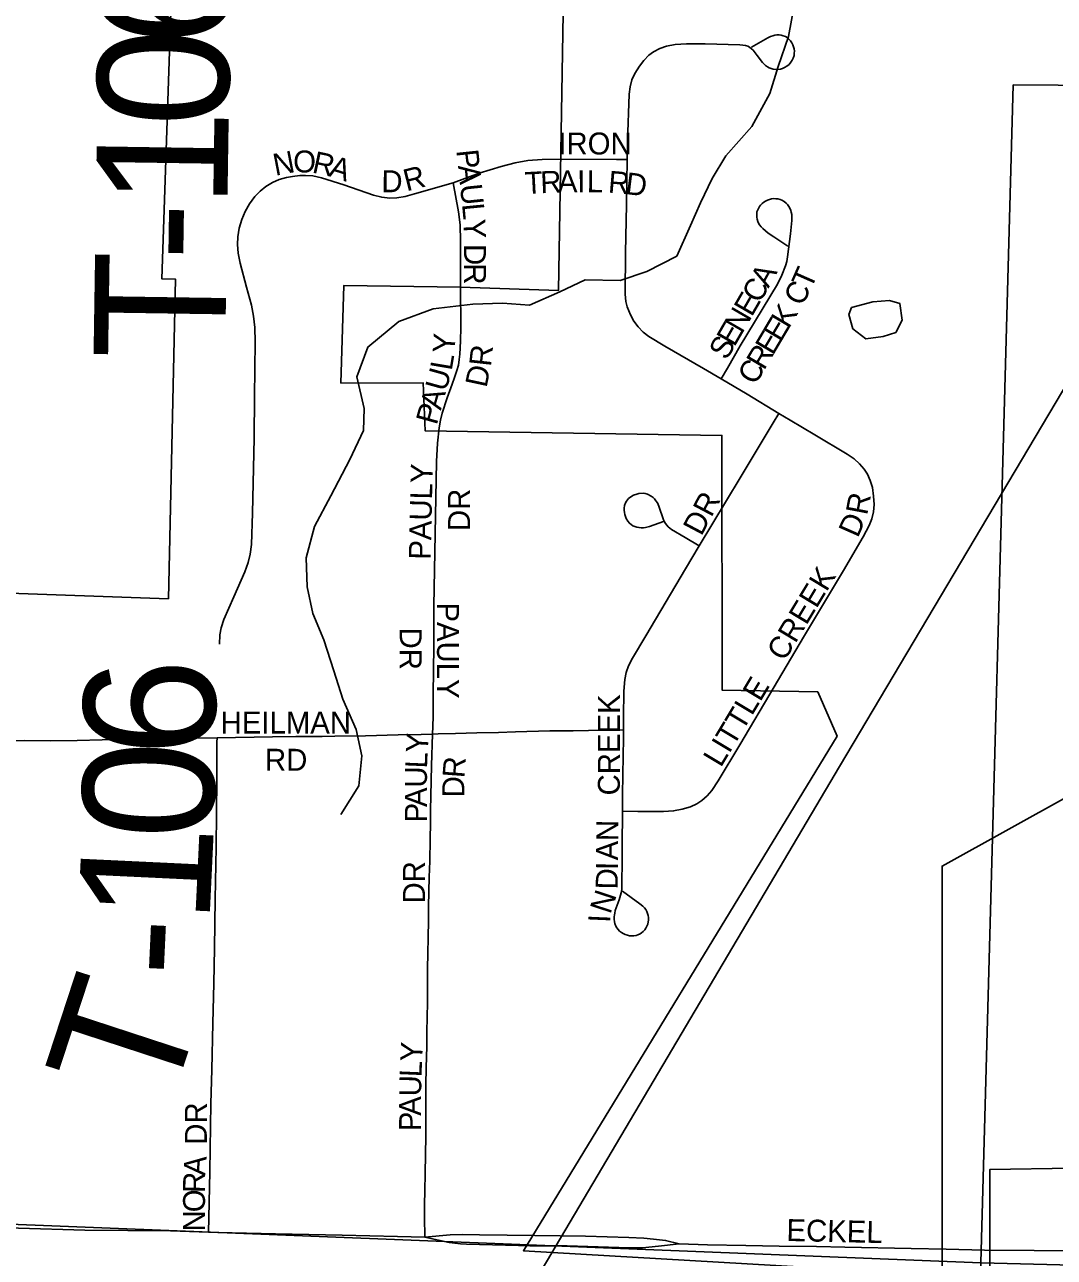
# Model space of a CAD drawing. Extents: x 1443599 to 1910620, y 1028088 to 1361369.
# Drawn here: x 1652473 to 1654820, y 1290462 to 1293273 of the extents above; entities that cross this region are included whole.
import ezdxf

# ---------------------------------------------------------------- set-up
doc = ezdxf.new("R2010")
doc.units = 0
for name, color, linetype in [('GM_X_City_Street', 7, 'Continuous'), ('GM_X_City_Street_Text', 7, 'Continuous'), ('GM_X_Corporation', 7, 'Continuous'), ('GM_X_Minor_Lake', 7, 'Continuous'), ('GM_X_Minor_River', 7, 'Continuous'), ('GM_X_Rail_Line', 7, 'Continuous'), ('GM_X_Section', 7, 'Continuous'), ('GM_X_Township_Road', 7, 'Continuous'), ('GM_X_Township_Road_Text', 7, 'Continuous'), ('GM_X_Township_Subdivision', 7, 'Continuous'), ('GM_X_Township_Subdivision_Text', 7, 'Continuous')]:
    doc.layers.add(name, color=color, linetype=linetype)

msp = doc.modelspace()

# ---------------------------------------------------------------- linework, layer by layer
at = {"layer": 'GM_X_City_Street'}
for points in [[(1653846.6, 1292964.9), (1653847.2, 1293006), (1653850.9, 1293114.3), (1653853.1, 1293130.6), (1653857.4, 1293146.4), (1653864, 1293161.4), (1653874.3, 1293178.2), (1653884.2, 1293191.2), (1653895.9, 1293202.7), (1653906.5, 1293210.4), (1653921, 1293218.1), (1653936.5, 1293223.4), (1653955.9, 1293227.1), (1653982.1, 1293228.9), (1654024.7, 1293229), (1654103.6, 1293226.7), (1654109.9, 1293226.1), (1654116.6, 1293225), (1654121.5, 1293223.4), (1654125.6, 1293221.3), (1654130.3, 1293217.8), (1654134, 1293214.1), (1654143.2, 1293202.2), (1654155.2, 1293186.5), (1654159, 1293182.6), (1654162.2, 1293179.6), (1654166.5, 1293176.4), (1654170.5, 1293174.3), (1654175.1, 1293172.3), (1654179.7, 1293171), (1654185.6, 1293170.1), (1654189.5, 1293170.2), (1654196, 1293171.3), (1654200.6, 1293172.8), (1654205.5, 1293174.7), (1654210.9, 1293178.2), (1654215.5, 1293182.1), (1654219.7, 1293186.8), (1654222.8, 1293191.9), (1654225.1, 1293196.2), (1654227.1, 1293202.4), (1654227.5, 1293207.3), (1654227.7, 1293212.2), (1654227, 1293217.6), (1654226, 1293221.9), (1654224.3, 1293226.7), (1654222.1, 1293230.9), (1654218.9, 1293235.7), (1654216.1, 1293238.8), (1654211.1, 1293243), (1654207.2, 1293245.3), (1654202.3, 1293247.2), (1654197.3, 1293248.7), (1654192.7, 1293249.1), (1654187.8, 1293249.2), (1654182.9, 1293248.4), (1654178.3, 1293247.4), (1654173.4, 1293245.7), (1654167, 1293242.6), (1654130, 1293221.5)], [(1653449.8, 1292912), (1653508.7, 1292933.8), (1653558.9, 1292949.2), (1653590.9, 1292957.4), (1653620.3, 1292962.5), (1653652.6, 1292965), (1653695.3, 1292965.7), (1653822.1, 1292965), (1653846.6, 1292964.9)], [(1654061.2, 1292464.7), (1654020.7, 1292488.4), (1653932.6, 1292539.2), (1653896.2, 1292561.6), (1653883.3, 1292571.8), (1653871.8, 1292583.4), (1653862, 1292596.6), (1653853.9, 1292610.8), (1653846.4, 1292629), (1653843.2, 1292641.7), (1653841.7, 1292658.1), (1653842.8, 1292753.3), (1653844.9, 1292861.6), (1653846.6, 1292964.9)], [(1652916.7, 1291860), (1652917.4, 1291881), (1652921, 1291897.6), (1652927.2, 1291916.7), (1652949.7, 1291968.3), (1652974.8, 1292025.2), (1652982.4, 1292046.4), (1652986.9, 1292065), (1652989.6, 1292087.2), (1652992.5, 1292159.1), (1652995.7, 1292329.9), (1652996.9, 1292425.1), (1652998.7, 1292549.7), (1652997.5, 1292582.2), (1652994.5, 1292607.9), (1652989.8, 1292633.3), (1652978.8, 1292674.3), (1652964.1, 1292728.4), (1652959.4, 1292751.4), (1652957.7, 1292771.6), (1652958.6, 1292788.6), (1652962, 1292808.6), (1652967.7, 1292828.1), (1652975.6, 1292846.8), (1652985.7, 1292864.4), (1652997.9, 1292880.6), (1653009.6, 1292893), (1653022.8, 1292903.7), (1653037.5, 1292912.6), (1653053, 1292919.5), (1653069.4, 1292924.4), (1653083.7, 1292926.7), (1653099.9, 1292928.8), (1653112.9, 1292928.8), (1653130, 1292927.6), (1653149.8, 1292923.4), (1653200.3, 1292907.7), (1653268.2, 1292883.5), (1653286.8, 1292879), (1653305.6, 1292877.2), (1653321.4, 1292877.7), (1653340.2, 1292880.7), (1653361.9, 1292886.8), (1653449.8, 1292912)], [(1653466.7, 1292673.7), (1653466.8, 1292693.3), (1653466.8, 1292779.3), (1653465.7, 1292816), (1653462.2, 1292845.8), (1653449.8, 1292912)], [(1654061.2, 1292464.7), (1654075.3, 1292489.3), (1654104.5, 1292540.5), (1654189.1, 1292680.7), (1654199.3, 1292701.2), (1654207.4, 1292722.6), (1654210.3, 1292732.2), (1654212.3, 1292743.1), (1654218.9, 1292795.7), (1654222, 1292826.3), (1654222, 1292832.3), (1654221.6, 1292839.4), (1654220.7, 1292844.7), (1654219.5, 1292849), (1654217.7, 1292853.9), (1654215.3, 1292857.8), (1654212.1, 1292862.5), (1654209.2, 1292865.5), (1654204.1, 1292869.5), (1654199.2, 1292872.4), (1654195.3, 1292873.8), (1654190.2, 1292875.4), (1654185.7, 1292875.8), (1654180.7, 1292876.1), (1654175.9, 1292875.4), (1654166.4, 1292872.6), (1654162.2, 1292870.5), (1654158, 1292867.7), (1654154.2, 1292864.6), (1654150.8, 1292861), (1654148, 1292857.6), (1654145, 1292852), (1654142.5, 1292845.5), (1654141.9, 1292838.1), (1654142.3, 1292833.5), (1654142.8, 1292829.2), (1654144.5, 1292824), (1654146.2, 1292820), (1654148.4, 1292816), (1654152.1, 1292811.7), (1654155.5, 1292808), (1654161.6, 1292802.7), (1654168.2, 1292797.5), (1654181, 1292788.6), (1654213.1, 1292767.6)], [(1654192.5, 1292386.2), (1654119.9, 1292430.3), (1654061.2, 1292464.7)], [(1653835.8, 1291479.1), (1653870.5, 1291478.8), (1653929.6, 1291478.3), (1653952.5, 1291480), (1653971.8, 1291483.7), (1653990.7, 1291489.5), (1654005.5, 1291496.4), (1654016.6, 1291503.4), (1654028.9, 1291514.2), (1654039.6, 1291526.6), (1654054.1, 1291548.6), (1654103.1, 1291630.2), (1654181.4, 1291763.1), (1654248.2, 1291876.2), (1654340.1, 1292027.7), (1654384.5, 1292104.5), (1654398.5, 1292130.5), (1654404.4, 1292145.8), (1654407.9, 1292161.8), (1654409.3, 1292178.2), (1654408.5, 1292197.8), (1654405.5, 1292217.3), (1654400.7, 1292233), (1654394.1, 1292248), (1654387.1, 1292259.1), (1654376.4, 1292271.5), (1654364.1, 1292282.4), (1654347.8, 1292293.5), (1654274.4, 1292337), (1654218, 1292370.6), (1654192.5, 1292386.2)], [(1654010.8, 1292084.3), (1654104.2, 1292239.2), (1654179.5, 1292364.5), (1654192.5, 1292386.2)], [(1653405.5, 1291946.4), (1653412.1, 1292276.6), (1653414.2, 1292318), (1653417.5, 1292353.2)], [(1653929.1, 1292139.6), (1653897.8, 1292128.1), (1653888.4, 1292126.1), (1653883.8, 1292125.5), (1653878.6, 1292125.5), (1653873.7, 1292125.8), (1653868.8, 1292126.7), (1653863.7, 1292128), (1653859.7, 1292130), (1653855.6, 1292132.6), (1653851.8, 1292135.7), (1653847.7, 1292140.8), (1653844.6, 1292146.5), (1653842.7, 1292151.3), (1653841.4, 1292155.8), (1653840.7, 1292160.2), (1653840, 1292165.6), (1653839.8, 1292170.3), (1653840.7, 1292176), (1653842.7, 1292182), (1653844.7, 1292186.4), (1653849.5, 1292192.1), (1653855.1, 1292196.3), (1653861.3, 1292200.1), (1653868.2, 1292202.4), (1653873.2, 1292203.6), (1653883, 1292204.2), (1653887.2, 1292203.6), (1653892.5, 1292202.3), (1653901.2, 1292197.9), (1653905.8, 1292194.4), (1653908.5, 1292191.4), (1653912.2, 1292186.9), (1653915.4, 1292182.1), (1653918.7, 1292174.8), (1653929.3, 1292143.8), (1653931.4, 1292139), (1653933.7, 1292135.1), (1653936.6, 1292131.5), (1653939.9, 1292127.7), (1653943.5, 1292124.4), (1653947.6, 1292121.6), (1653978.5, 1292103.4), (1654010.8, 1292084.3)], [(1653838.3, 1291664.8), (1653838.1, 1291694), (1653839.2, 1291753.1), (1653841.1, 1291779.3), (1653844.3, 1291795.4), (1653849.8, 1291810.9), (1653858.6, 1291828.5), (1653889, 1291879.3), (1653979.6, 1292031.9), (1654010.8, 1292084.3)], [(1653398.3, 1291452.7), (1653398.3, 1291481.9), (1653398.9, 1291514.4), (1653400.1, 1291583.1), (1653402.6, 1291655.2)], [(1653670, 1291662.3), (1653723.2, 1291662.3), (1653793, 1291663.8), (1653838.3, 1291664.8)], [(1653835.8, 1291479.1), (1653835.7, 1291517.4), (1653837.3, 1291605.3), (1653838.4, 1291644.7), (1653838.3, 1291664.8)], [(1653835.8, 1291296.7), (1653875.7, 1291268.4), (1653882.6, 1291262.7), (1653886, 1291259), (1653888.9, 1291255.1), (1653891.4, 1291250.5), (1653893.1, 1291246.2), (1653894.3, 1291241.2), (1653895.1, 1291236.6), (1653895, 1291231), (1653894.7, 1291226.8), (1653893.5, 1291222), (1653891.7, 1291217.4), (1653889.3, 1291212.6), (1653886.6, 1291209), (1653883.3, 1291205.3), (1653879.5, 1291202.1), (1653876, 1291199.6), (1653870.9, 1291197.4), (1653866.8, 1291196.1), (1653861.4, 1291195), (1653857.1, 1291194.8), (1653851.6, 1291195.3), (1653846.9, 1291196.3), (1653842.1, 1291197.9), (1653837, 1291200.2), (1653833.4, 1291202.6), (1653829.3, 1291205.5), (1653826.1, 1291209.2), (1653823.2, 1291213), (1653820.6, 1291217.3), (1653818.5, 1291223.5), (1653817.8, 1291227.2), (1653817.2, 1291233.2), (1653817.2, 1291238.1), (1653817.6, 1291243.1), (1653818, 1291247.1), (1653819.4, 1291252.8), (1653828.4, 1291277.5), (1653833, 1291293.3), (1653834.3, 1291300.6), (1653834.7, 1291306.2), (1653835.3, 1291374.4), (1653835.3, 1291417.3), (1653835.8, 1291461.7), (1653835.8, 1291479.1)], [(1653624.3, 1290488.5), (1653709.8, 1290488.1), (1653804.3, 1290485.5), (1653851.4, 1290484), (1653881.1, 1290483.9), (1653918.1, 1290487.3), (1653965.1, 1290492.6)], [(1653965.1, 1290492.6), (1654030, 1290490.6), (1654116.7, 1290489.3), (1654193.2, 1290487.6), (1654278.2, 1290486.8), (1654343, 1290485.5), (1654493.9, 1290482.2), (1654574, 1290480.3), (1654661.4, 1290478.3)], [(1654661.4, 1290478.3), (1654774.5, 1290477.7)], [(1654774.5, 1290477.7), (1654846.9, 1290476.5), (1654962.7, 1290474.8)]]:
    msp.add_lwpolyline(points, dxfattribs=at)
at = {"layer": 'GM_X_Corporation'}
for points in [[(1654750.3, 1295442.5), (1654749.3, 1294354.9), (1653718.7, 1294382.3), (1653690.1, 1292666.5), (1653466.7, 1292673.7), (1653200.7, 1292678.2), (1653193.8, 1292455.3), (1653381.1, 1292456.2), (1653385.7, 1292346.8), (1654062.5, 1292335.9), (1654062.8, 1291755.5), (1654280.9, 1291751.7), (1654325.1, 1291650.4), (1653610.1, 1290477), (1654564.9, 1290421.4), (1654564.5, 1291354.1), (1654862, 1291519.2)], [(1654862.4, 1290665.6), (1654673.3, 1290662.2), (1654673.4, 1290420.9), (1656191.5, 1290414.2)]]:
    msp.add_lwpolyline(points, dxfattribs=at)
msp.add_lwpolyline([(1652394.8, 1291978), (1652800.7, 1291963.6), (1652817, 1292692), (1652785.9, 1292692.9), (1652817.2, 1293640.6), (1652415.8, 1293645.8)], close=True, dxfattribs=at)
at = {"layer": 'GM_X_Minor_Lake'}
msp.add_line((1654390.5, 1292556.5), (1654430.5, 1292561.5), dxfattribs=at)
msp.add_lwpolyline([(1654430.5, 1292561.5), (1654458.7, 1292570.8), (1654473.3, 1292598.6), (1654468.3, 1292636.8), (1654444.5, 1292643.4), (1654406.5, 1292640.3), (1654358.2, 1292627.4), (1654351.9, 1292611.6), (1654361.1, 1292579.2), (1654390.5, 1292556.5)], dxfattribs=at)
at = {"layer": 'GM_X_Minor_River'}
msp.add_lwpolyline([(1654229.8, 1293329.1), (1654214.3, 1293245.2), (1654191.1, 1293177.4), (1654172, 1293115.6), (1654130.6, 1293040.2), (1654071.5, 1292973.2), (1654040.6, 1292921.6), (1654013.6, 1292866), (1653990.7, 1292814.3), (1653959.5, 1292744.7), (1653891, 1292709.9), (1653830.7, 1292689), (1653750.9, 1292690.4), (1653692.6, 1292663.5), (1653624.1, 1292632.7), (1653562.4, 1292637.8), (1653494.5, 1292635.1), (1653404.5, 1292624.7), (1653326.1, 1292596.1), (1653255.2, 1292537.3), (1653229.9, 1292469.6), (1653246.5, 1292397.1), (1653245.6, 1292347), (1653214.4, 1292281.4), (1653171, 1292198.1), (1653133.8, 1292128.6), (1653114.5, 1292056.8), (1653117.2, 1291990.6), (1653130, 1291930.2), (1653154.9, 1291869.6), (1653177.5, 1291799), (1653198.2, 1291734.4), (1653228.9, 1291665.7), (1653241.7, 1291605.3), (1653234.4, 1291537.3), (1653193.3, 1291471.9)], dxfattribs=at)
at = {"layer": 'GM_X_Rail_Line'}
msp.add_lwpolyline([(1628023.8, 1247385.4), (1629401.8, 1249687.9), (1632328.1, 1254610.4), (1636988.2, 1262473.3), (1640103.6, 1267682.6), (1644118.4, 1274411.1), (1645799.9, 1277195.1), (1647368.1, 1279857.7), (1650565.7, 1285234.3), (1651910.4, 1287492.2), (1654330.5, 1291580.9), (1655751.8, 1293975.8)], dxfattribs=at)
at = {"layer": 'GM_X_Section'}
for points in [[(1654726.5, 1293135.7), (1657912, 1293111.8), (1658401, 1292110.9), (1660038.3, 1292903.7), (1659972.3, 1290315.2), (1654653.2, 1290449.2)], [(1649297.3, 1290663.7), (1652362.1, 1290541), (1653620.4, 1290490.6), (1654653.2, 1290449.2), (1654531.2, 1285124), (1651881.8, 1285277), (1649178.9, 1285308.5), (1649244.2, 1287997.1)]]:
    msp.add_lwpolyline(points, close=True, dxfattribs=at)
at = {"layer": 'GM_X_Township_Road'}
for points in [[(1653151.4, 1291649.3), (1653179.9, 1291650), (1653249.7, 1291651.4), (1653324.6, 1291653.3), (1653376.8, 1291654.4), (1653402.6, 1291655.2)], [(1653402.6, 1291655.2), (1653415.7, 1291655.6), (1653454.9, 1291656.6), (1653503.9, 1291657.8), (1653552.9, 1291658.8), (1653592.1, 1291659.9), (1653670, 1291662.3)], [(1652388.3, 1291639.6), (1652471.4, 1291640.1), (1652532.3, 1291639.5), (1652592.8, 1291640.7), (1652649.6, 1291641.6)], [(1652366.1, 1290531.1), (1652458.5, 1290528.5), (1652609.9, 1290524.2), (1652805.5, 1290522.5), (1652892.2, 1290519.7)], [(1652892.2, 1290519.7), (1652913.3, 1290519), (1653044.5, 1290515.3)], [(1653044.5, 1290515.3), (1653196.7, 1290512.6), (1653322.8, 1290509.8), (1653385.3, 1290508.2)], [(1653385.3, 1290508.2), (1653442.6, 1290513.5), (1653471.2, 1290514.1), (1653509.8, 1290513.5), (1653636.2, 1290511.6), (1653751.4, 1290510.3), (1653850.6, 1290507.1), (1653884.4, 1290505.8), (1653906.9, 1290503.8), (1653934, 1290500.5), (1653965.1, 1290492.6)], [(1653385.3, 1290508.2), (1653440.4, 1290496.2), (1653466.7, 1290492.8), (1653480, 1290492.4), (1653598.5, 1290489.1), (1653624.3, 1290488.5)]]:
    msp.add_lwpolyline(points, dxfattribs=at)
at = {"layer": 'GM_X_Township_Subdivision'}
for points in [[(1653447.3, 1292452.9), (1653452.8, 1292467.9), (1653458.2, 1292484.1), (1653461.6, 1292496.3), (1653463.6, 1292509.2), (1653464.9, 1292521.4), (1653466.3, 1292550.6), (1653467, 1292582.6), (1653466.7, 1292673.7)], [(1653417.5, 1292353.2), (1653420.9, 1292370.9), (1653425, 1292387.1), (1653435.8, 1292421.7), (1653447.3, 1292452.9)], [(1653405.6, 1291850.5), (1653405.5, 1291946.4)], [(1653402.6, 1291655.2), (1653403.4, 1291672.1), (1653404, 1291696), (1653404, 1291716.3), (1653404.3, 1291740.9), (1653404.9, 1291805.4), (1653405.6, 1291850.5)], [(1652649.6, 1291641.6), (1652750.9, 1291643.4), (1652793.4, 1291644.3), (1652845.8, 1291645.5), (1652911.4, 1291646.8)], [(1652892.2, 1290519.7), (1652892.9, 1290552), (1652894.8, 1290657.8), (1652897.5, 1290813.1), (1652899.5, 1290889.7), (1652902.1, 1290996.2), (1652904.1, 1291086.4), (1652905.5, 1291167), (1652907.4, 1291278.9), (1652909.4, 1291397.6), (1652910.6, 1291552.6), (1652911.3, 1291637), (1652911.4, 1291646.8)], [(1652911.4, 1291646.8), (1653038.1, 1291648.5), (1653091, 1291649.3), (1653151.4, 1291649.3)], [(1653385.3, 1290508.2), (1653384.5, 1290553.6), (1653384.4, 1290583.4), (1653385.1, 1290612.6), (1653385.8, 1290654), (1653386.4, 1290696), (1653387.1, 1290738.7), (1653387.7, 1290797.7), (1653387.7, 1290854.7), (1653388.4, 1290894.7), (1653389.7, 1290942.8), (1653389.7, 1290980.1), (1653390.4, 1291005.9), (1653391, 1291046.6), (1653391, 1291081.1), (1653391.6, 1291121.2), (1653392.3, 1291153.7), (1653393, 1291192.4), (1653393.6, 1291229), (1653393.6, 1291262.2), (1653394.3, 1291296.1), (1653395, 1291328.7), (1653396.3, 1291365.3), (1653397.6, 1291415.5), (1653398.3, 1291452.7)]]:
    msp.add_lwpolyline(points, dxfattribs=at)

# ---------------------------------------------------------------- texts
at = {"layer": 'GM_X_City_Street_Text'}
for s, rotation, p in [('IRON', 0, (1653689.6, 1292976.6)), ('N', 10.8641, (1653044.2, 1292927.8)), ('O', 359.5191, (1653084.8, 1292935.8)), ('R', 347.8374, (1653126.2, 1292935.7)), ('A', 342.5326, (1653163.7, 1292927.7)), ('P', 275.9661, (1653457, 1292985.8)), ('D', 359.8251, (1653286.1, 1292890.6)), ('R', 14.4204, (1653343.6, 1292892.2)), ('A', 275.9564, (1653460.7, 1292950.8)), ('T', 2.9798, (1653614.4, 1292886.3)), ('R', 2.3566, (1653649.4, 1292888.1)), ('A', 1.0055, (1653688.7, 1292889.7)), ('I', 0.1748, (1653732.5, 1292890.5)), ('L', 359.5082, (1653754.3, 1292890.6)), ('R', 355.3573, (1653801.8, 1292889.8)), ('D', 353.0539, (1653840.7, 1292886.6)), ('U', 275.9702, (1653465.2, 1292907)), ('L', 275.5556, (1653469.8, 1292863.3)), ('Y', 271.9019, (1653473.1, 1292829.1)), ('D', 270, (1653474.6, 1292772.4)), ('R', 269.994, (1653474.6, 1292728.4)), ('A', 61.1439, (1654168.6, 1292670.3)), ('T', 66.2063, (1654265.5, 1292667.2)), ('C', 59.9026, (1654148.2, 1292635)), ('C', 61.4003, (1654244.5, 1292628.3)), ('E', 59.8891, (1654130.5, 1292604.6)), ('N', 59.9102, (1654108.5, 1292566.5)), ('K', 59.462, (1654214.6, 1292577.4)), ('E', 59.3876, (1654196.6, 1292547)), ('E', 59.8891, (1654090.8, 1292536.1)), ('E', 59.4014, (1654178.7, 1292516.7)), ('S', 59.8891, (1654073.2, 1292505.6)), ('R', 59.3925, (1654158.5, 1292482.7)), ('C', 59.3694, (1654138.4, 1292448.6)), ('PAULY', 88.7505, (1653398.6, 1292052.2)), ('DR', 90, (1653488.1, 1292118)), ('DR', 62.1086, (1654015.7, 1292104.8)), ('R', 79.1424, (1654393.6, 1292152.6)), ('D', 66.2217, (1654372.3, 1292100.8)), ('CREEK', 58.8637, (1654204.9, 1291818.8)), ('LITTLE', 59.0346, (1654060, 1291577.2)), ('CREEK', 90, (1653829.8, 1291515.2)), ('Y', 86.6759, (1653391.6, 1291611.2)), ('L', 87.6493, (1653390.1, 1291576.2)), ('R', 85.6479, (1653475.1, 1291553.8)), ('U', 89.6284, (1653389.9, 1291532.7)), ('A', 89.9587, (1653389.8, 1291488.8)), ('D', 89.6939, (1653474.9, 1291510.7)), ('P', 89.9453, (1653389.8, 1291453.6)), ('N', 89.5191, (1653826, 1291411.1)), ('A', 89.5191, (1653825.6, 1291367.1)), ('D', 88.9004, (1653824.6, 1291300.5)), ('I', 89.5626, (1653825.4, 1291345.1)), ('N', 71.7724, (1653808.1, 1291242.7)), ('I', 87.5959, (1653807.8, 1291224.2)), ('ECKEL', 358.723, (1654209.3, 1290499.4))]:
    msp.add_text(s, height=50, rotation=rotation, dxfattribs=at).set_placement(p)
at = {"layer": 'GM_X_Township_Road_Text'}
for s, rotation, p in [('6', 89.5688, (1652939.8, 1293223.4)), ('0', 89.3538, (1652937.7, 1293038.8)), ('1', 89.1297, (1652934.9, 1292854.2)), ('-', 89.1366, (1652933, 1292732.2)), ('T', 89.1343, (1652929.7, 1292508.2)), ('6', 89.7677, (1652907.2, 1291604)), ('0', 88.6606, (1652902.8, 1291412.9)), ('1', 87.293, (1652893.8, 1291220.5)), ('-', 87.3623, (1652888.1, 1291097.5)), ('T', 71.8618, (1652802.3, 1290797.5))]:
    msp.add_text(s, height=300, rotation=rotation, dxfattribs=at).set_placement(p)
at = {"layer": 'GM_X_Township_Subdivision_Text'}
for s, rotation, p in [('Y', 86.6149, (1653452.9, 1292522.8)), ('L', 80.4704, (1653446.4, 1292482.3)), ('R', 83.8021, (1653535.7, 1292491.8)), ('U', 74.4462, (1653433.4, 1292434.3)), ('D', 77.8884, (1653525.6, 1292443.3)), ('A', 74.4209, (1653421.6, 1292391.9)), ('P', 74.4262, (1653412.1, 1292358)), ('PAULY', 270, (1653413, 1291955.2)), ('DR', 270, (1653328, 1291898)), ('HEILMAN', 0, (1652919.6, 1291656.4)), ('RD', 0, (1653020.8, 1291571.5)), ('DR', 90, (1653385.4, 1291268.8)), ('Y', 87.5076, (1653378.9, 1290907.4)), ('L', 87.622, (1653377.4, 1290872.2)), ('U', 89.0164, (1653376.7, 1290828.6)), ('A', 89.9563, (1653376.6, 1290784.8)), ('DR', 90, (1652888.2, 1290718.8)), ('P', 89.9727, (1653376.6, 1290749.6)), ('A', 85.4705, (1652884.2, 1290647.3)), ('R', 89.5385, (1652883.9, 1290608.7)), ('O', 89.9344, (1652883.9, 1290564.8)), ('N', 89.9344, (1652883.8, 1290520.8))]:
    msp.add_text(s, height=50, rotation=rotation, dxfattribs=at).set_placement(p)

doc.saveas('drawing.dxf')
